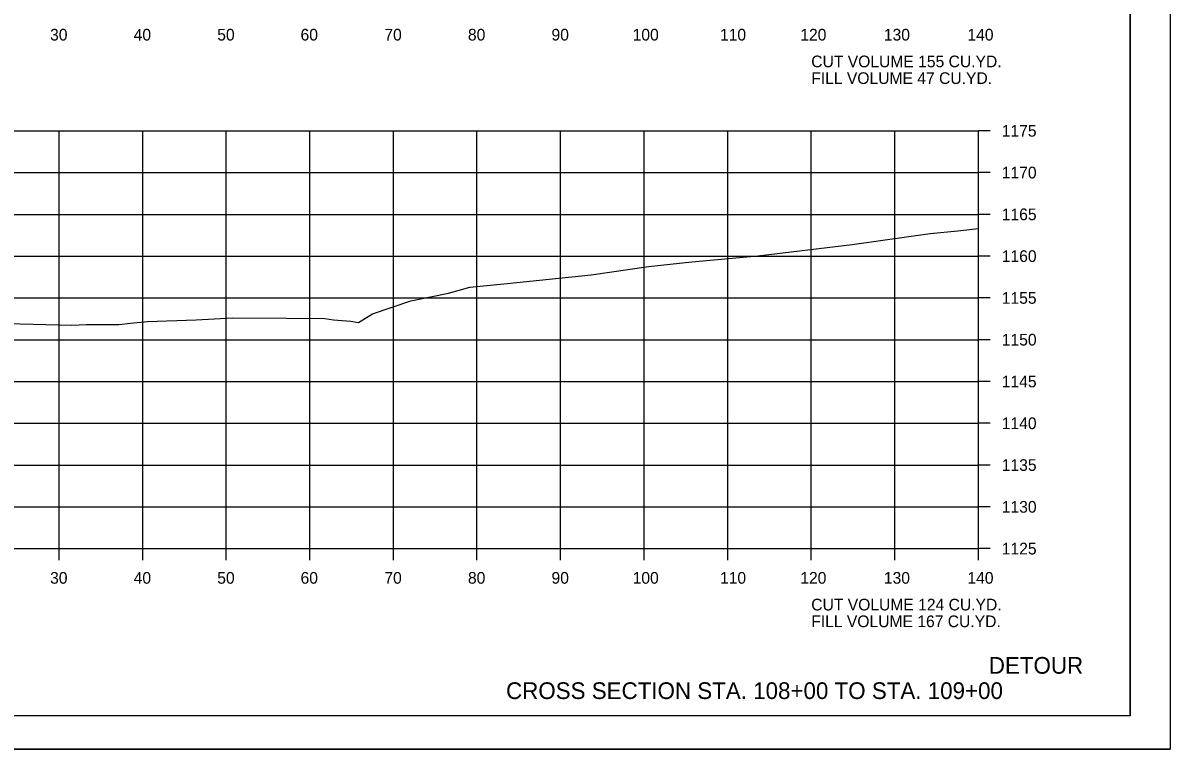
# Model space of a CAD drawing. Extents: x 1368971 to 1374497, y 378717 to 381839.
# Drawn here: x 1372434.6 to 1372571.8, y 381116.7 to 381203.6 of the extents above; entities that cross this region are included whole.
import ezdxf

# ---------------------------------------------------------------- set-up
doc = ezdxf.new("R2010")
doc.units = 0
for name, color, linetype in [('R_Axis', 7, 'Continuous'), ('R_Axis Annot', 7, 'Continuous'), ('R_Border', 7, 'Continuous'), ('R_Draft', 7, 'Continuous'), ('R_Exist Surface', 7, 'Continuous'), ('R_Grid', 7, 'Continuous'), ('R_No Plot', 7, 'Continuous')]:
    doc.layers.add(name, color=color, linetype=linetype)

msp = doc.modelspace()

# ---------------------------------------------------------------- linework, layer by layer
at = {"layer": 'R_Axis'}
for p, q in [((1372548.91, 381140.66), (1372548.91, 381190.66)), ((1372550.31, 381190.66), (1372548.91, 381190.66)), ((1372550.31, 381185.66), (1372548.91, 381185.66)), ((1372550.31, 381180.66), (1372548.91, 381180.66)), ((1372550.31, 381175.66), (1372548.91, 381175.66)), ((1372550.31, 381170.66), (1372548.91, 381170.66)), ((1372550.31, 381165.66), (1372548.91, 381165.66)), ((1372550.31, 381160.66), (1372548.91, 381160.66)), ((1372550.31, 381155.66), (1372548.91, 381155.66)), ((1372550.31, 381150.66), (1372548.91, 381150.66)), ((1372550.31, 381145.66), (1372548.91, 381145.66)), ((1372268.91, 381140.66), (1372548.91, 381140.66)), ((1372438.91, 381139.26), (1372438.91, 381140.66)), ((1372448.91, 381139.26), (1372448.91, 381140.66)), ((1372458.91, 381139.26), (1372458.91, 381140.66)), ((1372468.91, 381139.26), (1372468.91, 381140.66)), ((1372478.91, 381139.26), (1372478.91, 381140.66)), ((1372488.91, 381139.26), (1372488.91, 381140.66)), ((1372498.91, 381139.26), (1372498.91, 381140.66)), ((1372508.91, 381139.26), (1372508.91, 381140.66)), ((1372518.91, 381139.26), (1372518.91, 381140.66)), ((1372528.91, 381139.26), (1372528.91, 381140.66)), ((1372538.91, 381139.26), (1372538.91, 381140.66)), ((1372548.91, 381139.26), (1372548.91, 381140.66)), ((1372550.31, 381140.66), (1372548.91, 381140.66))]:
    msp.add_line(p, q, dxfattribs=at)
at = {"layer": 'R_Border'}
for q in [(1372567.09, 381326.12), (1372250.91, 381120.66)]:
    msp.add_line((1372567.09, 381120.66), q, dxfattribs=at)
at = {"layer": 'R_Exist Surface'}
msp.add_lwpolyline([(1372423.35, 381167.83), (1372440.44, 381167.41), (1372442.17, 381167.48), (1372446.05, 381167.47), (1372447.46, 381167.65), (1372449.47, 381167.82), (1372455.29, 381168.05), (1372459.69, 381168.27), (1372466.13, 381168.24), (1372470.69, 381168.2), (1372471.75, 381168.02), (1372473.83, 381167.88), (1372474.72, 381167.71), (1372476.39, 381168.74), (1372480.98, 381170.33), (1372485.52, 381171.22), (1372488.05, 381171.96), (1372492.52, 381172.4), (1372502.59, 381173.43), (1372509.44, 381174.41), (1372514.63, 381174.96), (1372522.53, 381175.69), (1372533.79, 381177.07), (1372543.13, 381178.37), (1372546.45, 381178.7), (1372548.91, 381178.98)], dxfattribs=at)
at = {"layer": 'R_Grid'}
for p, q in [((1372268.91, 381190.66), (1372548.91, 381190.66)), ((1372438.91, 381140.66), (1372438.91, 381190.66)), ((1372448.91, 381140.66), (1372448.91, 381190.66)), ((1372458.91, 381140.66), (1372458.91, 381190.66)), ((1372468.91, 381140.66), (1372468.91, 381190.66)), ((1372478.91, 381140.66), (1372478.91, 381190.66)), ((1372488.91, 381140.66), (1372488.91, 381190.66)), ((1372498.91, 381140.66), (1372498.91, 381190.66)), ((1372508.91, 381140.66), (1372508.91, 381190.66)), ((1372518.91, 381140.66), (1372518.91, 381190.66)), ((1372528.91, 381140.66), (1372528.91, 381190.66)), ((1372538.91, 381140.66), (1372538.91, 381190.66)), ((1372548.91, 381140.66), (1372548.91, 381190.66)), ((1372268.91, 381185.66), (1372548.91, 381185.66)), ((1372268.91, 381180.66), (1372548.91, 381180.66)), ((1372268.91, 381175.66), (1372548.91, 381175.66)), ((1372268.91, 381170.66), (1372548.91, 381170.66)), ((1372268.91, 381165.66), (1372548.91, 381165.66)), ((1372268.91, 381160.66), (1372548.91, 381160.66)), ((1372268.91, 381155.66), (1372548.91, 381155.66)), ((1372268.91, 381150.66), (1372548.91, 381150.66)), ((1372268.91, 381145.66), (1372548.91, 381145.66)), ((1372268.91, 381140.66), (1372548.91, 381140.66))]:
    msp.add_line(p, q, dxfattribs=at)
at = {"layer": 'R_No Plot'}
msp.add_line((1372238.51, 381116.68), (1372571.85, 381116.68), dxfattribs=at)
for points in [[(1372238.51, 381330.01), (1372571.85, 381330.01), (1372571.85, 381116.67), (1372238.51, 381116.67)], [(1372484.83, 381326.12), (1372484.83, 381316.24), (1372520.57, 381316.24), (1372520.57, 381313.32), (1372543.77, 381313.32), (1372543.77, 381290.1), (1372567.09, 381290.1), (1372567.09, 381120.66), (1372250.91, 381120.66), (1372250.91, 381326.12)]]:
    msp.add_lwpolyline(points, close=True, dxfattribs=at)

# ---------------------------------------------------------------- texts
at = {"layer": 'R_Axis Annot'}
for s, p in [('30', (1372437.83, 381201.46)), ('40', (1372447.83, 381201.46)), ('50', (1372457.83, 381201.46)), ('60', (1372467.8, 381201.46)), ('70', (1372477.83, 381201.46)), ('80', (1372487.83, 381201.46)), ('90', (1372497.83, 381201.46)), ('100', (1372507.54, 381201.46)), ('110', (1372517.99, 381201.46)), ('120', (1372527.6, 381201.46)), ('130', (1372537.6, 381201.46)), ('140', (1372547.6, 381201.46)), ('CUT VOLUME 155 CU.YD.', (1372528.91, 381198.26)), ('FILL VOLUME 47 CU.YD.', (1372528.91, 381196.26)), ('1175', (1372551.71, 381189.96)), ('1170', (1372551.71, 381184.96)), ('1165', (1372551.71, 381179.96)), ('1160', (1372551.71, 381174.96)), ('1155', (1372551.71, 381169.96)), ('1150', (1372551.71, 381164.96)), ('1145', (1372551.71, 381159.96)), ('1140', (1372551.71, 381154.96)), ('1135', (1372551.71, 381149.96)), ('1130', (1372551.71, 381144.96)), ('1125', (1372551.71, 381139.96)), ('30', (1372437.83, 381136.46)), ('40', (1372447.83, 381136.46)), ('50', (1372457.83, 381136.46)), ('60', (1372467.8, 381136.46)), ('70', (1372477.83, 381136.46)), ('80', (1372487.83, 381136.46)), ('90', (1372497.83, 381136.46)), ('100', (1372507.54, 381136.46)), ('110', (1372517.99, 381136.46)), ('120', (1372527.6, 381136.46)), ('130', (1372537.6, 381136.46)), ('140', (1372547.6, 381136.46)), ('CUT VOLUME 124 CU.YD.', (1372528.91, 381133.26)), ('FILL VOLUME 167 CU.YD.', (1372528.91, 381131.26))]:
    msp.add_text(s, height=1.4, dxfattribs=at).set_placement(p)
at = {"layer": 'R_Draft'}
for s, p in [('DETOUR', (1372550.16, 381125.69)), ('CROSS SECTION STA. 108+00 TO STA. 109+00', (1372492.39, 381122.66))]:
    msp.add_text(s, height=2, dxfattribs=at).set_placement(p)

doc.saveas('drawing.dxf')
